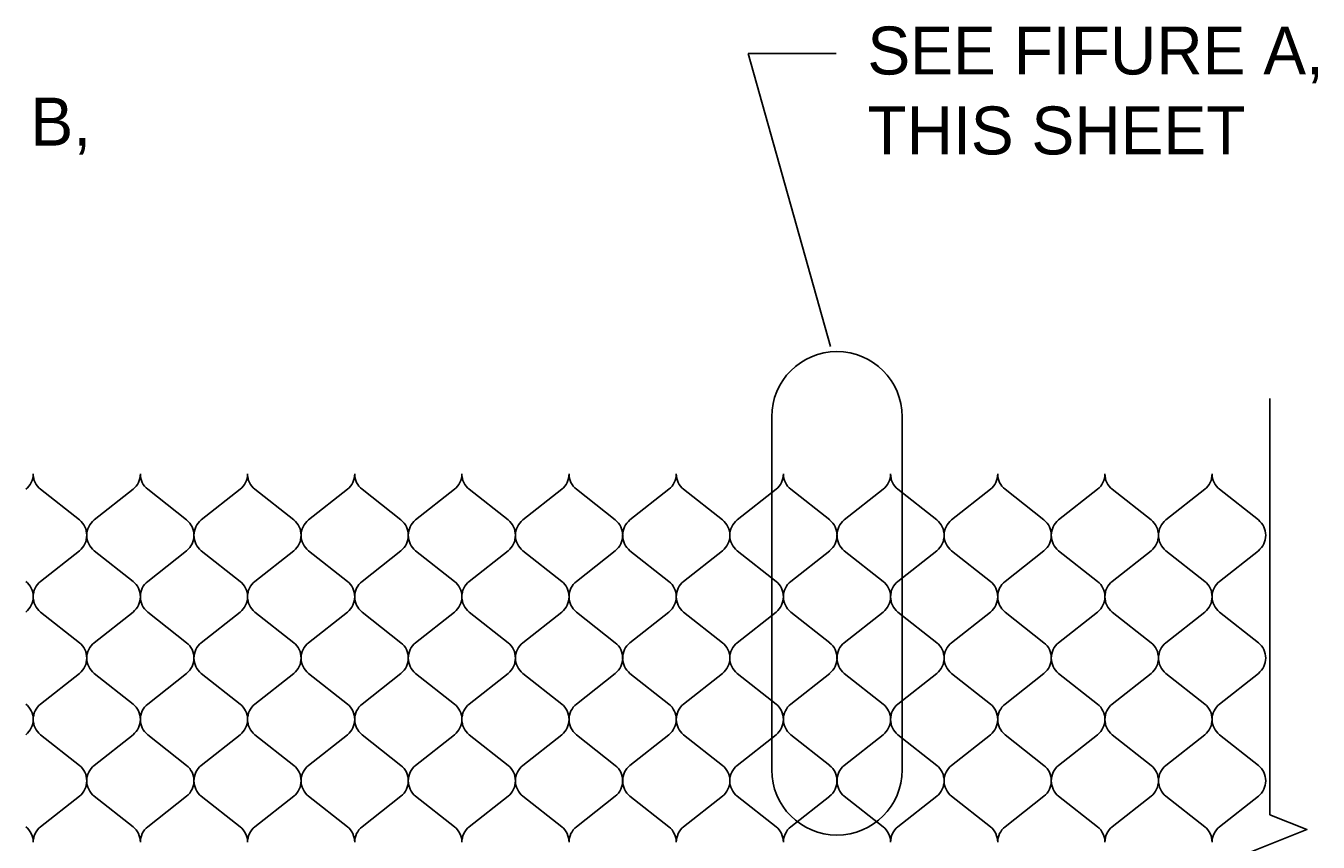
# Model space of a CAD drawing. Extents: x 638850 to 644908, y 297188 to 298900.
# Drawn here: x 640882 to 640962.7, y 298172.6 to 298223.7 of the extents above; entities that cross this region are included whole.
import ezdxf

# ---------------------------------------------------------------- set-up
doc = ezdxf.new("R2010")
doc.units = 0
for name, color, linetype in [('1', 7, 'Continuous'), ('2', 7, 'Continuous'), ('7', 7, 'Continuous')]:
    doc.layers.add(name, color=color, linetype=linetype)

msp = doc.modelspace()

# ---------------------------------------------------------------- linework, layer by layer
at = {"layer": '1'}
msp.add_line((640927.107, 298221.962), (640932.243, 298203.64), dxfattribs=at)
msp.add_lwpolyline([(640959.612, 298171.528), (640956.926, 298171.392), (640962.023, 298173.43), (640959.706, 298174.356)], dxfattribs=at)
for centre, start, end in [((640932.656, 298199.246), 0, 180), ((640932.656, 298177.162), 180, 0)]:
    msp.add_arc(centre, 4.078, start, end, dxfattribs=at)
at = {"layer": '2'}
for p, q in [((640882.878, 298194.711), (640885.31, 298192.792)), ((640886.226, 298192.792), (640888.658, 298194.711)), ((640889.576, 298194.711), (640892.008, 298192.792)), ((640892.924, 298192.792), (640895.357, 298194.711)), ((640896.274, 298194.711), (640898.706, 298192.792)), ((640899.625, 298192.792), (640902.057, 298194.711)), ((640902.975, 298194.711), (640905.407, 298192.792)), ((640906.321, 298192.792), (640908.753, 298194.711)), ((640909.671, 298194.711), (640912.103, 298192.792)), ((640913.021, 298192.792), (640915.454, 298194.711)), ((640916.371, 298194.711), (640918.803, 298192.792)), ((640919.72, 298192.792), (640922.152, 298194.711)), ((640923.07, 298194.711), (640925.502, 298192.792)), ((640926.418, 298192.792), (640928.85, 298194.711)), ((640929.768, 298194.711), (640932.2, 298192.792)), ((640933.114, 298192.792), (640935.546, 298194.711)), ((640936.464, 298194.711), (640938.896, 298192.792)), ((640939.812, 298192.792), (640942.244, 298194.711)), ((640943.162, 298194.711), (640945.594, 298192.792)), ((640946.51, 298192.792), (640948.943, 298194.711)), ((640949.86, 298194.711), (640952.292, 298192.792)), ((640953.211, 298192.792), (640955.643, 298194.711)), ((640956.561, 298194.711), (640958.993, 298192.792)), ((640885.31, 298190.872), (640882.878, 298188.954)), ((640888.658, 298188.954), (640886.226, 298190.872)), ((640892.008, 298190.872), (640889.576, 298188.954)), ((640895.357, 298188.954), (640892.924, 298190.872)), ((640898.706, 298190.872), (640896.274, 298188.954)), ((640902.057, 298188.954), (640899.625, 298190.872)), ((640905.407, 298190.872), (640902.975, 298188.954)), ((640908.753, 298188.954), (640906.321, 298190.872)), ((640912.103, 298190.872), (640909.671, 298188.954)), ((640915.454, 298188.954), (640913.021, 298190.872)), ((640918.803, 298190.872), (640916.371, 298188.954)), ((640922.152, 298188.954), (640919.72, 298190.872)), ((640925.502, 298190.872), (640923.07, 298188.954)), ((640928.85, 298188.954), (640926.418, 298190.872)), ((640932.2, 298190.872), (640929.768, 298188.954)), ((640935.546, 298188.954), (640933.114, 298190.872)), ((640938.896, 298190.872), (640936.464, 298188.954)), ((640942.244, 298188.954), (640939.812, 298190.872)), ((640945.594, 298190.872), (640943.162, 298188.954)), ((640948.943, 298188.954), (640946.51, 298190.872)), ((640952.292, 298190.872), (640949.86, 298188.954)), ((640955.643, 298188.954), (640953.211, 298190.872)), ((640958.993, 298190.872), (640956.561, 298188.954)), ((640882.878, 298187.034), (640885.31, 298185.115)), ((640886.226, 298185.115), (640888.658, 298187.034)), ((640889.576, 298187.034), (640892.008, 298185.115)), ((640892.924, 298185.115), (640895.357, 298187.034)), ((640896.274, 298187.034), (640898.706, 298185.115)), ((640899.625, 298185.115), (640902.057, 298187.034)), ((640902.975, 298187.034), (640905.407, 298185.115)), ((640906.321, 298185.115), (640908.753, 298187.034)), ((640909.671, 298187.034), (640912.103, 298185.115)), ((640913.021, 298185.115), (640915.454, 298187.034)), ((640916.371, 298187.034), (640918.803, 298185.115)), ((640919.72, 298185.115), (640922.152, 298187.034)), ((640923.07, 298187.034), (640925.502, 298185.115)), ((640926.418, 298185.115), (640928.85, 298187.034)), ((640929.768, 298187.034), (640932.2, 298185.115)), ((640933.114, 298185.115), (640935.546, 298187.034)), ((640936.464, 298187.034), (640938.896, 298185.115)), ((640939.812, 298185.115), (640942.244, 298187.034)), ((640943.162, 298187.034), (640945.594, 298185.115)), ((640946.51, 298185.115), (640948.943, 298187.034)), ((640949.86, 298187.034), (640952.292, 298185.115)), ((640953.211, 298185.115), (640955.643, 298187.034)), ((640956.561, 298187.034), (640958.993, 298185.115)), ((640885.31, 298183.195), (640882.878, 298181.277)), ((640888.658, 298181.277), (640886.226, 298183.195)), ((640892.008, 298183.195), (640889.576, 298181.277)), ((640895.357, 298181.277), (640892.924, 298183.195)), ((640898.706, 298183.195), (640896.274, 298181.277)), ((640902.057, 298181.277), (640899.625, 298183.195)), ((640905.407, 298183.195), (640902.975, 298181.277)), ((640908.753, 298181.277), (640906.321, 298183.195)), ((640912.103, 298183.195), (640909.671, 298181.277)), ((640915.454, 298181.277), (640913.021, 298183.195)), ((640918.803, 298183.195), (640916.371, 298181.277)), ((640922.152, 298181.277), (640919.72, 298183.195)), ((640925.502, 298183.195), (640923.07, 298181.277)), ((640928.85, 298181.277), (640926.418, 298183.195)), ((640932.2, 298183.195), (640929.768, 298181.277)), ((640935.546, 298181.277), (640933.114, 298183.195)), ((640938.896, 298183.195), (640936.464, 298181.277)), ((640942.244, 298181.277), (640939.812, 298183.195)), ((640945.594, 298183.195), (640943.162, 298181.277)), ((640948.943, 298181.277), (640946.51, 298183.195)), ((640952.292, 298183.195), (640949.86, 298181.277)), ((640955.643, 298181.277), (640953.211, 298183.195)), ((640958.993, 298183.195), (640956.561, 298181.277)), ((640882.878, 298179.357), (640885.31, 298177.438)), ((640886.226, 298177.438), (640888.658, 298179.357)), ((640889.576, 298179.357), (640892.008, 298177.438)), ((640892.924, 298177.438), (640895.357, 298179.357)), ((640896.274, 298179.357), (640898.706, 298177.438)), ((640899.625, 298177.438), (640902.057, 298179.357)), ((640902.975, 298179.357), (640905.407, 298177.438)), ((640906.321, 298177.438), (640908.753, 298179.357)), ((640909.671, 298179.357), (640912.103, 298177.438)), ((640913.021, 298177.438), (640915.454, 298179.357)), ((640916.371, 298179.357), (640918.803, 298177.438)), ((640919.72, 298177.438), (640922.152, 298179.357)), ((640923.07, 298179.357), (640925.502, 298177.438)), ((640926.418, 298177.438), (640928.85, 298179.357)), ((640929.768, 298179.357), (640932.2, 298177.438)), ((640933.114, 298177.438), (640935.546, 298179.357)), ((640936.464, 298179.357), (640938.896, 298177.438)), ((640939.812, 298177.438), (640942.244, 298179.357)), ((640943.162, 298179.357), (640945.594, 298177.438)), ((640946.51, 298177.438), (640948.943, 298179.357)), ((640949.86, 298179.357), (640952.292, 298177.438)), ((640953.211, 298177.438), (640955.643, 298179.357)), ((640956.561, 298179.357), (640958.993, 298177.438)), ((640885.31, 298175.518), (640882.878, 298173.6)), ((640888.658, 298173.6), (640886.226, 298175.518)), ((640892.008, 298175.518), (640889.576, 298173.6)), ((640895.357, 298173.6), (640892.924, 298175.518)), ((640898.706, 298175.518), (640896.274, 298173.6)), ((640902.057, 298173.6), (640899.625, 298175.518)), ((640905.407, 298175.518), (640902.975, 298173.6)), ((640908.753, 298173.6), (640906.321, 298175.518)), ((640912.103, 298175.518), (640909.671, 298173.6)), ((640915.454, 298173.6), (640913.021, 298175.518)), ((640918.803, 298175.518), (640916.371, 298173.6)), ((640922.152, 298173.6), (640919.72, 298175.518)), ((640925.502, 298175.518), (640923.07, 298173.6)), ((640928.85, 298173.6), (640926.418, 298175.518)), ((640932.2, 298175.518), (640929.768, 298173.6)), ((640935.546, 298173.6), (640933.114, 298175.518)), ((640938.896, 298175.518), (640936.464, 298173.6)), ((640942.244, 298173.6), (640939.812, 298175.518)), ((640945.594, 298175.518), (640943.162, 298173.6)), ((640948.943, 298173.6), (640946.51, 298175.518)), ((640952.292, 298175.518), (640949.86, 298173.6)), ((640955.643, 298173.6), (640953.211, 298175.518)), ((640958.993, 298175.518), (640956.561, 298173.6))]:
    msp.add_line(p, q, dxfattribs=at)
for centre, start, end in [((640881.184, 298195.671), 308.94823, 0), ((640883.654, 298195.671), 180, 231.05177), ((640887.882, 298195.671), 308.94823, 0), ((640890.352, 298195.671), 180, 231.05177), ((640894.581, 298195.671), 308.94823, 0), ((640897.05, 298195.671), 180, 231.05177), ((640901.281, 298195.671), 308.94823, 0), ((640903.751, 298195.671), 180, 231.05177), ((640907.977, 298195.671), 308.94823, 0), ((640910.447, 298195.671), 180, 231.05177), ((640914.678, 298195.671), 308.94823, 0), ((640917.147, 298195.671), 180, 231.05177), ((640921.376, 298195.671), 308.94823, 0), ((640923.845, 298195.671), 180, 231.05177), ((640928.074, 298195.671), 308.94823, 0), ((640930.544, 298195.671), 180, 231.05177), ((640934.77, 298195.671), 308.94823, 0), ((640937.24, 298195.671), 180, 231.05177), ((640941.468, 298195.671), 308.94823, 0), ((640943.938, 298195.671), 180, 231.05177), ((640948.167, 298195.671), 308.94823, 0), ((640950.636, 298195.671), 180, 231.05177), ((640954.867, 298195.671), 308.94823, 0), ((640957.337, 298195.671), 180, 231.05177), ((640884.533, 298191.832), 0, 51.05177), ((640887.003, 298191.832), 128.94823, 180), ((640891.232, 298191.832), 0, 51.05177), ((640893.701, 298191.832), 128.94823, 180), ((640897.93, 298191.832), 0, 51.05177), ((640900.402, 298191.832), 128.94823, 180), ((640904.63, 298191.832), 0, 51.05177), ((640907.098, 298191.832), 128.94823, 180), ((640911.326, 298191.832), 0, 51.05177), ((640913.798, 298191.832), 128.94823, 180), ((640918.027, 298191.832), 0, 51.05177), ((640920.496, 298191.832), 128.94823, 180), ((640924.725, 298191.832), 0, 51.05177), ((640927.195, 298191.832), 128.94823, 180), ((640931.423, 298191.832), 0, 51.05177), ((640933.891, 298191.832), 128.94823, 180), ((640938.119, 298191.832), 0, 51.05177), ((640940.589, 298191.832), 128.94823, 180), ((640944.818, 298191.832), 0, 51.05177), ((640947.287, 298191.832), 128.94823, 180), ((640951.516, 298191.832), 0, 51.05177), ((640953.988, 298191.832), 128.94823, 180), ((640958.216, 298191.832), 0, 51.05177), ((640884.533, 298191.832), 308.94823, 0), ((640887.003, 298191.832), 180, 231.05177), ((640891.232, 298191.832), 308.94823, 0), ((640893.701, 298191.832), 180, 231.05177), ((640897.93, 298191.832), 308.94823, 0), ((640900.402, 298191.832), 180, 231.05177), ((640904.63, 298191.832), 308.94823, 0), ((640907.098, 298191.832), 180, 231.05177), ((640911.326, 298191.832), 308.94823, 0), ((640913.798, 298191.832), 180, 231.05177), ((640918.027, 298191.832), 308.94823, 0), ((640920.496, 298191.832), 180, 231.05177), ((640924.725, 298191.832), 308.94823, 0), ((640927.195, 298191.832), 180, 231.05177), ((640931.423, 298191.832), 308.94823, 0), ((640933.891, 298191.832), 180, 231.05177), ((640938.119, 298191.832), 308.94823, 0), ((640940.589, 298191.832), 180, 231.05177), ((640944.818, 298191.832), 308.94823, 0), ((640947.287, 298191.832), 180, 231.05177), ((640951.516, 298191.832), 308.94823, 0), ((640953.988, 298191.832), 180, 231.05177), ((640958.216, 298191.832), 308.94823, 0), ((640881.184, 298187.994), 0, 51.05177), ((640883.654, 298187.994), 128.94823, 180), ((640887.882, 298187.994), 0, 51.05177), ((640890.352, 298187.994), 128.94823, 180), ((640894.581, 298187.994), 0, 51.05177), ((640897.05, 298187.994), 128.94823, 180), ((640901.281, 298187.994), 0, 51.05177), ((640903.751, 298187.994), 128.94823, 180), ((640907.977, 298187.994), 0, 51.05177), ((640910.447, 298187.994), 128.94823, 180), ((640914.678, 298187.994), 0, 51.05177), ((640917.147, 298187.994), 128.94823, 180), ((640921.376, 298187.994), 0, 51.05177), ((640923.845, 298187.994), 128.94823, 180), ((640928.074, 298187.994), 0, 51.05177), ((640930.544, 298187.994), 128.94823, 180), ((640934.77, 298187.994), 0, 51.05177), ((640937.24, 298187.994), 128.94823, 180), ((640941.468, 298187.994), 0, 51.05177), ((640943.938, 298187.994), 128.94823, 180), ((640948.167, 298187.994), 0, 51.05177), ((640950.636, 298187.994), 128.94823, 180), ((640954.867, 298187.994), 0, 51.05177), ((640957.337, 298187.994), 128.94823, 180), ((640881.184, 298187.994), 308.94823, 0), ((640883.654, 298187.994), 180, 231.05177), ((640887.882, 298187.994), 308.94823, 0), ((640890.352, 298187.994), 180, 231.05177), ((640894.581, 298187.994), 308.94823, 0), ((640897.05, 298187.994), 180, 231.05177), ((640901.281, 298187.994), 308.94823, 0), ((640903.751, 298187.994), 180, 231.05177), ((640907.977, 298187.994), 308.94823, 0), ((640910.447, 298187.994), 180, 231.05177), ((640914.678, 298187.994), 308.94823, 0), ((640917.147, 298187.994), 180, 231.05177), ((640921.376, 298187.994), 308.94823, 0), ((640923.845, 298187.994), 180, 231.05177), ((640928.074, 298187.994), 308.94823, 0), ((640930.544, 298187.994), 180, 231.05177), ((640934.77, 298187.994), 308.94823, 0), ((640937.24, 298187.994), 180, 231.05177), ((640941.468, 298187.994), 308.94823, 0), ((640943.938, 298187.994), 180, 231.05177), ((640948.167, 298187.994), 308.94823, 0), ((640950.636, 298187.994), 180, 231.05177), ((640954.867, 298187.994), 308.94823, 0), ((640957.337, 298187.994), 180, 231.05177), ((640884.533, 298184.155), 0, 51.05177), ((640887.003, 298184.155), 128.94823, 180), ((640891.232, 298184.155), 0, 51.05177), ((640893.701, 298184.155), 128.94823, 180), ((640897.93, 298184.155), 0, 51.05177), ((640900.402, 298184.155), 128.94823, 180), ((640904.63, 298184.155), 0, 51.05177), ((640907.098, 298184.155), 128.94823, 180), ((640911.326, 298184.155), 0, 51.05177), ((640913.798, 298184.155), 128.94823, 180), ((640918.027, 298184.155), 0, 51.05177), ((640920.496, 298184.155), 128.94823, 180), ((640924.725, 298184.155), 0, 51.05177), ((640927.195, 298184.155), 128.94823, 180), ((640931.423, 298184.155), 0, 51.05177), ((640933.891, 298184.155), 128.94823, 180), ((640938.119, 298184.155), 0, 51.05177), ((640940.589, 298184.155), 128.94823, 180), ((640944.818, 298184.155), 0, 51.05177), ((640947.287, 298184.155), 128.94823, 180), ((640951.516, 298184.155), 0, 51.05177), ((640953.988, 298184.155), 128.94823, 180), ((640958.216, 298184.155), 0, 51.05177), ((640884.533, 298184.155), 308.94823, 0), ((640887.003, 298184.155), 180, 231.05177), ((640891.232, 298184.155), 308.94823, 0), ((640893.701, 298184.155), 180, 231.05177), ((640897.93, 298184.155), 308.94823, 0), ((640900.402, 298184.155), 180, 231.05177), ((640904.63, 298184.155), 308.94823, 0), ((640907.098, 298184.155), 180, 231.05177), ((640911.326, 298184.155), 308.94823, 0), ((640913.798, 298184.155), 180, 231.05177), ((640918.027, 298184.155), 308.94823, 0), ((640920.496, 298184.155), 180, 231.05177), ((640924.725, 298184.155), 308.94823, 0), ((640927.195, 298184.155), 180, 231.05177), ((640931.423, 298184.155), 308.94823, 0), ((640933.891, 298184.155), 180, 231.05177), ((640938.119, 298184.155), 308.94823, 0), ((640940.589, 298184.155), 180, 231.05177), ((640944.818, 298184.155), 308.94823, 0), ((640947.287, 298184.155), 180, 231.05177), ((640951.516, 298184.155), 308.94823, 0), ((640953.988, 298184.155), 180, 231.05177), ((640958.216, 298184.155), 308.94823, 0), ((640881.184, 298180.317), 0, 51.05177), ((640883.654, 298180.317), 128.94823, 180), ((640887.882, 298180.317), 0, 51.05177), ((640890.352, 298180.317), 128.94823, 180), ((640894.581, 298180.317), 0, 51.05177), ((640897.05, 298180.317), 128.94823, 180), ((640901.281, 298180.317), 0, 51.05177), ((640903.751, 298180.317), 128.94823, 180), ((640907.977, 298180.317), 0, 51.05177), ((640910.447, 298180.317), 128.94823, 180), ((640914.678, 298180.317), 0, 51.05177), ((640917.147, 298180.317), 128.94823, 180), ((640921.376, 298180.317), 0, 51.05177), ((640923.845, 298180.317), 128.94823, 180), ((640928.074, 298180.317), 0, 51.05177), ((640930.544, 298180.317), 128.94823, 180), ((640934.77, 298180.317), 0, 51.05177), ((640937.24, 298180.317), 128.94823, 180), ((640941.468, 298180.317), 0, 51.05177), ((640943.938, 298180.317), 128.94823, 180), ((640948.167, 298180.317), 0, 51.05177), ((640950.636, 298180.317), 128.94823, 180), ((640954.867, 298180.317), 0, 51.05177), ((640957.337, 298180.317), 128.94823, 180), ((640881.184, 298180.317), 308.94823, 0), ((640883.654, 298180.317), 180, 231.05177), ((640887.882, 298180.317), 308.94823, 0), ((640890.352, 298180.317), 180, 231.05177), ((640894.581, 298180.317), 308.94823, 0), ((640897.05, 298180.317), 180, 231.05177), ((640901.281, 298180.317), 308.94823, 0), ((640903.751, 298180.317), 180, 231.05177), ((640907.977, 298180.317), 308.94823, 0), ((640910.447, 298180.317), 180, 231.05177), ((640914.678, 298180.317), 308.94823, 0), ((640917.147, 298180.317), 180, 231.05177), ((640921.376, 298180.317), 308.94823, 0), ((640923.845, 298180.317), 180, 231.05177), ((640928.074, 298180.317), 308.94823, 0), ((640930.544, 298180.317), 180, 231.05177), ((640934.77, 298180.317), 308.94823, 0), ((640937.24, 298180.317), 180, 231.05177), ((640941.468, 298180.317), 308.94823, 0), ((640943.938, 298180.317), 180, 231.05177), ((640948.167, 298180.317), 308.94823, 0), ((640950.636, 298180.317), 180, 231.05177), ((640954.867, 298180.317), 308.94823, 0), ((640957.337, 298180.317), 180, 231.05177), ((640884.533, 298176.478), 0, 51.05177), ((640887.003, 298176.478), 128.94823, 180), ((640891.232, 298176.478), 0, 51.05177), ((640893.701, 298176.478), 128.94823, 180), ((640897.93, 298176.478), 0, 51.05177), ((640900.402, 298176.478), 128.94823, 180), ((640904.63, 298176.478), 0, 51.05177), ((640907.098, 298176.478), 128.94823, 180), ((640911.326, 298176.478), 0, 51.05177), ((640913.798, 298176.478), 128.94823, 180), ((640918.027, 298176.478), 0, 51.05177), ((640920.496, 298176.478), 128.94823, 180), ((640924.725, 298176.478), 0, 51.05177), ((640927.195, 298176.478), 128.94823, 180), ((640931.423, 298176.478), 0, 51.05177), ((640933.891, 298176.478), 128.94823, 180), ((640938.119, 298176.478), 0, 51.05177), ((640940.589, 298176.478), 128.94823, 180), ((640944.818, 298176.478), 0, 51.05177), ((640947.287, 298176.478), 128.94823, 180), ((640951.516, 298176.478), 0, 51.05177), ((640953.988, 298176.478), 128.94823, 180), ((640958.216, 298176.478), 0, 51.05177), ((640884.533, 298176.478), 308.94823, 0), ((640887.003, 298176.478), 180, 231.05177), ((640891.232, 298176.478), 308.94823, 0), ((640893.701, 298176.478), 180, 231.05177), ((640897.93, 298176.478), 308.94823, 0), ((640900.402, 298176.478), 180, 231.05177), ((640904.63, 298176.478), 308.94823, 0), ((640907.098, 298176.478), 180, 231.05177), ((640911.326, 298176.478), 308.94823, 0), ((640913.798, 298176.478), 180, 231.05177), ((640918.027, 298176.478), 308.94823, 0), ((640920.496, 298176.478), 180, 231.05177), ((640924.725, 298176.478), 308.94823, 0), ((640927.195, 298176.478), 180, 231.05177), ((640931.423, 298176.478), 308.94823, 0), ((640933.891, 298176.478), 180, 231.05177), ((640938.119, 298176.478), 308.94823, 0), ((640940.589, 298176.478), 180, 231.05177), ((640944.818, 298176.478), 308.94823, 0), ((640947.287, 298176.478), 180, 231.05177), ((640951.516, 298176.478), 308.94823, 0), ((640953.988, 298176.478), 180, 231.05177), ((640958.216, 298176.478), 308.94823, 0), ((640881.184, 298172.64), 0, 51.05177), ((640883.654, 298172.64), 128.94823, 180), ((640887.882, 298172.64), 0, 51.05177), ((640890.352, 298172.64), 128.94823, 180), ((640894.581, 298172.64), 0, 51.05177), ((640897.05, 298172.64), 128.94823, 180), ((640901.281, 298172.64), 0, 51.05177), ((640903.751, 298172.64), 128.94823, 180), ((640907.977, 298172.64), 0, 51.05177), ((640910.447, 298172.64), 128.94823, 180), ((640914.678, 298172.64), 0, 51.05177), ((640917.147, 298172.64), 128.94823, 180), ((640921.376, 298172.64), 0, 51.05177), ((640923.845, 298172.64), 128.94823, 180), ((640928.074, 298172.64), 0, 51.05177), ((640930.544, 298172.64), 128.94823, 180), ((640934.77, 298172.64), 0, 51.05177), ((640937.24, 298172.64), 128.94823, 180), ((640941.468, 298172.64), 0, 51.05177), ((640943.938, 298172.64), 128.94823, 180), ((640948.167, 298172.64), 0, 51.05177), ((640950.636, 298172.64), 128.94823, 180), ((640954.867, 298172.64), 0, 51.05177), ((640957.337, 298172.64), 128.94823, 180)]:
    msp.add_arc(centre, 1.235, start, end, dxfattribs=at)
at = {"layer": '7'}
for p, q in [((640932.613, 298221.962), (640927.107, 298221.962)), ((640959.706, 298200.391), (640959.706, 298174.356)), ((640928.578, 298177.162), (640928.578, 298199.246)), ((640936.733, 298177.162), (640936.733, 298199.246))]:
    msp.add_line(p, q, dxfattribs=at)

# ---------------------------------------------------------------- texts
at = {"layer": '1'}
for s, p in [('SEE FIFURE A,', (640934.558, 298220.656)), ('SEE FIFURE B,', (640857.504, 298216.208)), ('THIS SHEET', (640934.558, 298215.656))]:
    msp.add_text(s, height=3, dxfattribs=at).set_placement(p)

doc.saveas('drawing.dxf')
